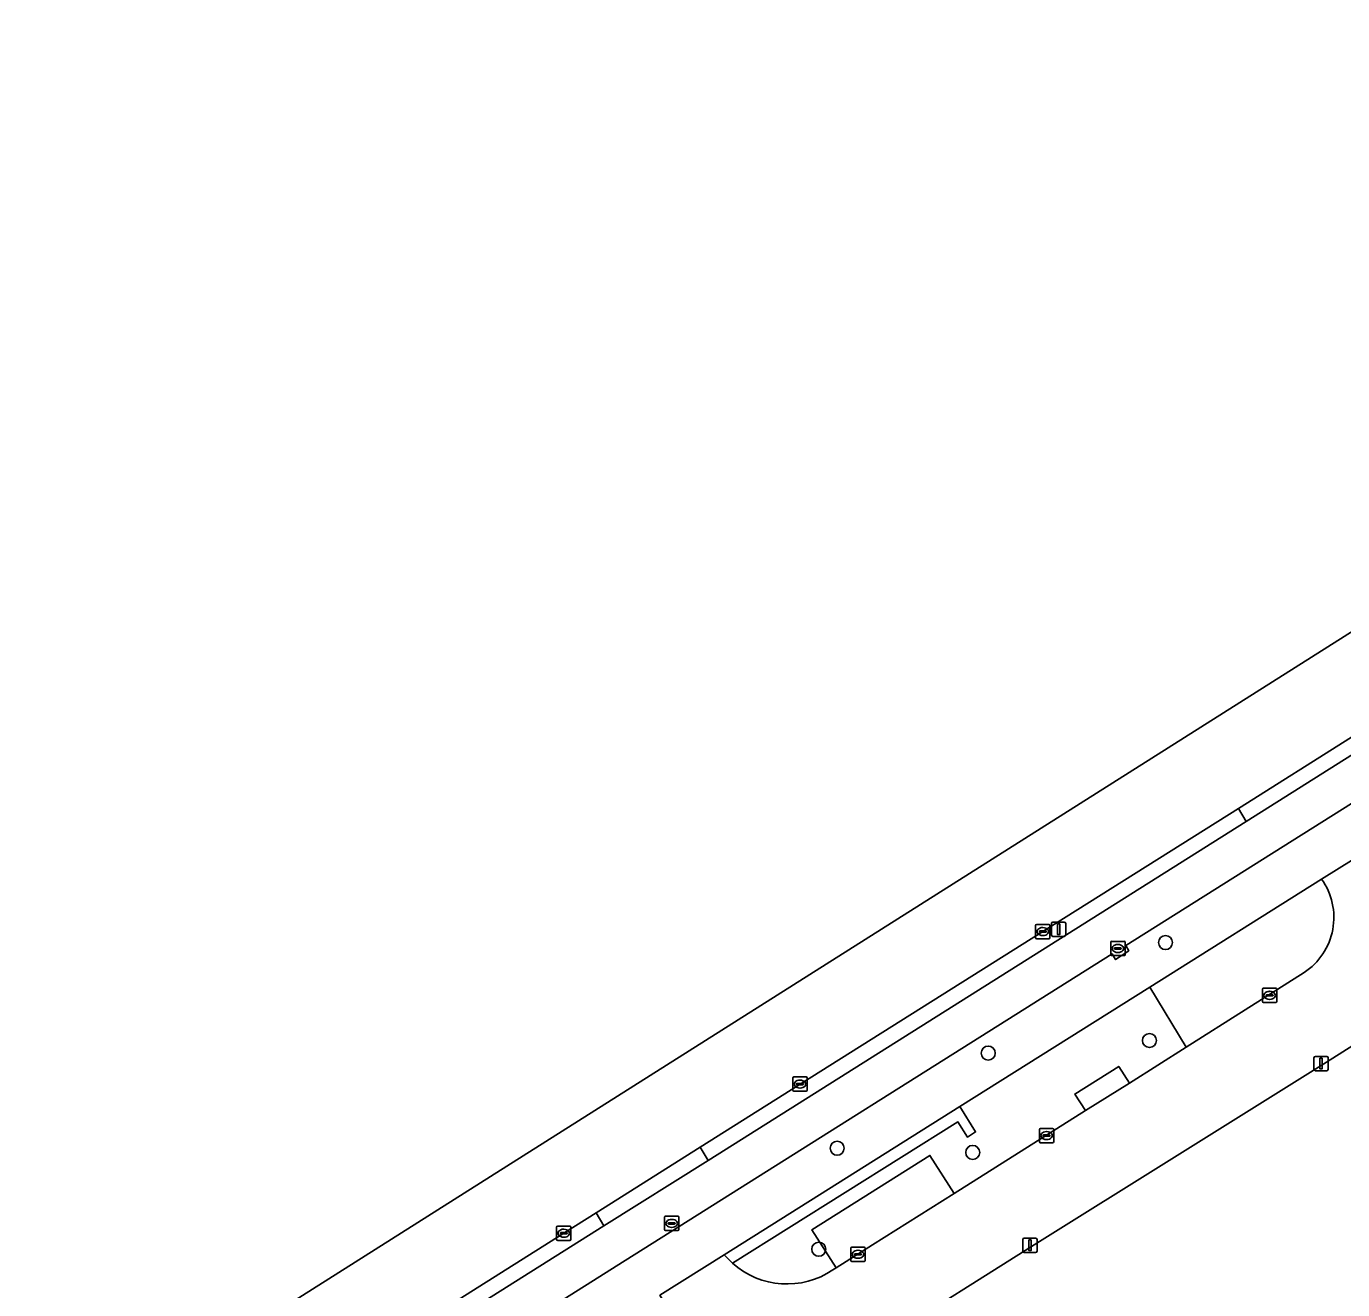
# Model space of a CAD drawing. Extents: x 159352 to 160617, y 385888 to 387323.
# Drawn here: x 159670.3 to 159762.3, y 387072.4 to 387160.7 of the extents above; entities that cross this region are included whole.
import ezdxf

# ---------------------------------------------------------------- set-up
doc = ezdxf.new("R2010")
doc.units = 0
for name, color, linetype in [('IMGEO_Berm_open', 7, 'Continuous'), ('IMGEO_Boom', 7, 'Continuous'), ('IMGEO_Erf', 7, 'Continuous'), ('IMGEO_Fietspad_gesloten', 7, 'Continuous'), ('IMGEO_Groenvoorziening', 7, 'Continuous'), ('IMGEO_Haag', 7, 'Continuous'), ('IMGEO_Kolk', 7, 'Continuous'), ('IMGEO_Lichtmast', 7, 'Continuous'), ('IMGEO_Parkeervlak_open', 7, 'Continuous'), ('IMGEO_Rijbaan_lokaal_gesloten', 7, 'Continuous'), ('IMGEO_Rijbaan_lokaal_open', 7, 'Continuous'), ('IMGEO_Rioolput', 7, 'Continuous'), ('IMGEO_Voetpad_open', 7, 'Continuous')]:
    doc.layers.add(name, color=color, linetype=linetype)

msp = doc.modelspace()

# ---------------------------------------------------------------- linework, layer by layer
at = {"layer": 'IMGEO_Berm_open'}
for points in [[(159755.539, 387105.146), (159755, 387106.05), (159741.321, 387097.448), (159724.35, 387086.785), (159717.38, 387082.369), (159717.933, 387081.457)], [(159710.635, 387076.891), (159710.096, 387077.794), (159707.832, 387076.369), (159689.602, 387064.866), (159676.469, 387056.609), (159675.843, 387056.165), (159676.358, 387055.294)]]:
    msp.add_lwpolyline(points, close=True, dxfattribs=at)
at = {"layer": 'IMGEO_Boom'}
for centre in [(159749.903, 387096.673), (159748.775, 387089.83), (159737.508, 387088.951), (159726.943, 387082.305), (159736.42, 387082.011), (159725.658, 387075.247)]:
    msp.add_circle(centre, 0.489, dxfattribs=at)
at = {"layer": 'IMGEO_Erf'}
msp.add_lwpolyline([(159762.264, 387070.646), (159769.342, 387075.056), (159770.793, 387072.772), (159772.838, 387069.554), (159782.559, 387075.644), (159783.489, 387076.226), (159771.741, 387094.996), (159771.183, 387094.644), (159761.149, 387088.309), (159750.723, 387081.788), (159740.53, 387075.434), (159730.245, 387068.973)], dxfattribs=at)
at = {"layer": 'IMGEO_Fietspad_gesloten'}
msp.add_lwpolyline([(159833.27, 387153.959), (159819.394, 387145.255), (159817.651, 387144.153), (159813.741, 387141.679), (159763.48, 387110.134), (159755.539, 387105.146), (159717.933, 387081.457), (159710.635, 387076.891), (159676.358, 387055.294), (159677.819, 387052.824), (159712.129, 387074.462), (159746.167, 387095.891), (159746.414, 387095.485), (159747.335, 387096.101), (159747.125, 387096.481), (159809.613, 387135.77), (159819.155, 387141.758), (159834.626, 387151.467)], dxfattribs=at)
at = {"layer": 'IMGEO_Groenvoorziening'}
for points in [[(159760.807, 387101.112), (159748.808, 387093.56), (159751.352, 387089.367), (159759.595, 387094.585)], [(159744.313, 387084.93), (159743.559, 387086.092), (159746.636, 387088.02), (159747.39, 387086.858), (159751.352, 387089.367), (159748.808, 387093.56), (159735.514, 387085.215), (159736.625, 387083.441), (159736.054, 387083.084), (159735.393, 387084.14), (159719.624, 387074.268)], [(159726.647, 387073.799), (159726.885, 387073.949), (159725.185, 387076.606), (159733.433, 387081.808), (159735.123, 387079.141), (159744.313, 387084.93)]]:
    msp.add_lwpolyline(points, dxfattribs=at)
msp.add_lwpolyline([(159735.393, 387084.14), (159736.054, 387083.084), (159736.625, 387083.441), (159735.514, 387085.215), (159719.054, 387074.852), (159719.624, 387074.268)], close=True, dxfattribs=at)
for centre, radius, start, end in [((159757.078, 387098.428), 4.594, 303.22304, 35.73805), ((159723.438, 387078.561), 5.742, 228.38165, 303.97721)]:
    msp.add_arc(centre, radius, start, end, dxfattribs=at)
at = {"layer": 'IMGEO_Haag'}
msp.add_lwpolyline([(159735.393, 387084.14), (159736.054, 387083.084), (159736.625, 387083.441), (159735.514, 387085.215), (159719.054, 387074.852), (159719.624, 387074.268)], close=True, dxfattribs=at)
at = {"layer": 'IMGEO_Kolk'}
for p, q in [((159740.82, 387097.02), (159740.82, 387097.872)), ((159740.895, 387097.946), (159741.747, 387097.946)), ((159741.079, 387097.44), (159741.079, 387097.452)), ((159741.517, 387097.403), (159741.119, 387097.403)), ((159741.122, 387097.489), (159741.52, 387097.489)), ((159741.331, 387097.166), (159741.306, 387097.166)), ((159741.308, 387097.726), (159741.333, 387097.726)), ((159741.563, 387097.452), (159741.563, 387097.44)), ((159741.821, 387097.872), (159741.821, 387097.02)), ((159741.747, 387096.946), (159740.895, 387096.946)), ((159756.681, 387092.562), (159756.681, 387093.414)), ((159756.756, 387093.488), (159757.608, 387093.488)), ((159757.682, 387093.414), (159757.682, 387092.562)), ((159757.608, 387092.488), (159756.756, 387092.488)), ((159756.94, 387092.982), (159756.94, 387092.994)), ((159757.378, 387092.945), (159756.98, 387092.945)), ((159756.983, 387093.031), (159757.381, 387093.031)), ((159757.192, 387092.708), (159757.167, 387092.708)), ((159757.169, 387093.268), (159757.194, 387093.268)), ((159757.424, 387092.994), (159757.424, 387092.982)), ((159723.849, 387086.358), (159723.849, 387087.21)), ((159723.924, 387087.284), (159724.776, 387087.284)), ((159724.337, 387087.064), (159724.362, 387087.064)), ((159724.85, 387087.21), (159724.85, 387086.358)), ((159724.776, 387086.284), (159723.924, 387086.284)), ((159724.108, 387086.778), (159724.108, 387086.79)), ((159724.546, 387086.741), (159724.148, 387086.741)), ((159724.151, 387086.827), (159724.549, 387086.827)), ((159724.36, 387086.504), (159724.335, 387086.504)), ((159724.592, 387086.79), (159724.592, 387086.778)), ((159741.084, 387082.765), (159741.084, 387083.617)), ((159741.159, 387083.691), (159742.011, 387083.691)), ((159741.572, 387083.471), (159741.597, 387083.471)), ((159742.085, 387083.617), (159742.085, 387082.765)), ((159742.011, 387082.691), (159741.159, 387082.691)), ((159741.343, 387083.185), (159741.343, 387083.197)), ((159741.781, 387083.148), (159741.383, 387083.148)), ((159741.386, 387083.234), (159741.784, 387083.234)), ((159741.595, 387082.911), (159741.57, 387082.911)), ((159741.827, 387083.197), (159741.827, 387083.185)), ((159707.407, 387076.868), (159708.259, 387076.868)), ((159707.332, 387075.942), (159707.332, 387076.794)), ((159707.591, 387076.362), (159707.591, 387076.374)), ((159708.029, 387076.325), (159707.631, 387076.325)), ((159707.634, 387076.411), (159708.032, 387076.411)), ((159707.843, 387076.088), (159707.818, 387076.088)), ((159707.82, 387076.648), (159707.845, 387076.648)), ((159708.075, 387076.374), (159708.075, 387076.362)), ((159708.333, 387076.794), (159708.333, 387075.942)), ((159708.259, 387075.868), (159707.407, 387075.868)), ((159727.901, 387074.466), (159727.901, 387075.318)), ((159727.976, 387075.392), (159728.828, 387075.392)), ((159728.389, 387075.172), (159728.414, 387075.172)), ((159728.902, 387075.318), (159728.902, 387074.466)), ((159728.828, 387074.392), (159727.976, 387074.392)), ((159728.16, 387074.886), (159728.16, 387074.898)), ((159728.598, 387074.849), (159728.2, 387074.849)), ((159728.203, 387074.935), (159728.601, 387074.935)), ((159728.412, 387074.612), (159728.387, 387074.612)), ((159728.644, 387074.898), (159728.644, 387074.886))]:
    msp.add_line(p, q, dxfattribs=at)
for points in [[(159740.82, 387097.02), (159740.82, 387097.872)], [(159740.895, 387097.946), (159741.747, 387097.946)], [(159741.821, 387097.872), (159741.821, 387097.02)], [(159741.747, 387096.946), (159740.895, 387096.946)], [(159756.681, 387092.562), (159756.681, 387093.414)], [(159756.756, 387093.488), (159757.608, 387093.488)], [(159757.682, 387093.414), (159757.682, 387092.562)], [(159757.608, 387092.488), (159756.756, 387092.488)], [(159723.849, 387086.358), (159723.849, 387087.21)], [(159723.924, 387087.284), (159724.776, 387087.284)], [(159724.85, 387087.21), (159724.85, 387086.358)], [(159724.776, 387086.284), (159723.924, 387086.284)], [(159741.084, 387082.765), (159741.084, 387083.617)], [(159741.159, 387083.691), (159742.011, 387083.691)], [(159742.085, 387083.617), (159742.085, 387082.765)], [(159742.011, 387082.691), (159741.159, 387082.691)], [(159707.407, 387076.868), (159708.259, 387076.868)], [(159707.332, 387075.942), (159707.332, 387076.794)], [(159708.333, 387076.794), (159708.333, 387075.942)], [(159708.259, 387075.868), (159707.407, 387075.868)], [(159727.901, 387074.466), (159727.901, 387075.318)], [(159727.976, 387075.392), (159728.828, 387075.392)], [(159728.902, 387075.318), (159728.902, 387074.466)], [(159728.828, 387074.392), (159727.976, 387074.392)]]:
    msp.add_lwpolyline(points, dxfattribs=at)
for centre, radius, start, end in [((159740.897, 387097.87), 0.0765, 91.55205, 178.44795), ((159740.897, 387097.87), 0.0765, 91.55205, 178.44795), ((159741.119, 387097.449), 0.0403, 85.87752, 175.75265), ((159741.116, 387097.439), 0.0366, 178.93798, 274.71019), ((159741.52, 387097.446), 0.043, 264.86636, 352.45326), ((159741.524, 387097.451), 0.0386, 1.73085, 96.63898), ((159741.745, 387097.87), 0.0765, 1.55205, 88.44795), ((159741.745, 387097.87), 0.0765, 1.55205, 88.44795), ((159740.897, 387097.022), 0.0765, 181.55205, 268.44795), ((159740.897, 387097.022), 0.0765, 181.55205, 268.44795), ((159741.745, 387097.022), 0.0765, 271.55205, 358.44795), ((159741.745, 387097.022), 0.0765, 271.55205, 358.44795), ((159756.758, 387093.412), 0.0765, 91.55205, 178.44795), ((159756.758, 387093.412), 0.0765, 91.55205, 178.44795), ((159757.606, 387093.412), 0.0765, 1.55205, 88.44795), ((159757.606, 387093.412), 0.0765, 1.55205, 88.44795), ((159756.758, 387092.564), 0.0765, 181.55205, 268.44795), ((159756.758, 387092.564), 0.0765, 181.55205, 268.44795), ((159756.98, 387092.991), 0.0403, 85.87752, 175.75265), ((159756.977, 387092.981), 0.0366, 178.93798, 274.71019), ((159757.381, 387092.988), 0.043, 264.86636, 352.45326), ((159757.385, 387092.993), 0.0386, 1.73085, 96.63898), ((159757.606, 387092.564), 0.0765, 271.55205, 358.44795), ((159757.606, 387092.564), 0.0765, 271.55205, 358.44795), ((159723.926, 387087.208), 0.0765, 91.55205, 178.44795), ((159723.926, 387087.208), 0.0765, 91.55205, 178.44795), ((159724.774, 387087.208), 0.0765, 1.55205, 88.44795), ((159724.774, 387087.208), 0.0765, 1.55205, 88.44795), ((159723.926, 387086.36), 0.0765, 181.55205, 268.44795), ((159723.926, 387086.36), 0.0765, 181.55205, 268.44795), ((159724.148, 387086.787), 0.0403, 85.87752, 175.75265), ((159724.145, 387086.777), 0.0366, 178.93798, 274.71019), ((159724.549, 387086.784), 0.043, 264.86636, 352.45326), ((159724.553, 387086.789), 0.0386, 1.73085, 96.63898), ((159724.774, 387086.36), 0.0765, 271.55205, 358.44795), ((159724.774, 387086.36), 0.0765, 271.55205, 358.44795), ((159741.161, 387083.615), 0.0765, 91.55205, 178.44795), ((159741.161, 387083.615), 0.0765, 91.55205, 178.44795), ((159742.009, 387083.615), 0.0765, 1.55205, 88.44795), ((159742.009, 387083.615), 0.0765, 1.55205, 88.44795), ((159741.161, 387082.767), 0.0765, 181.55205, 268.44795), ((159741.161, 387082.767), 0.0765, 181.55205, 268.44795), ((159741.383, 387083.194), 0.0403, 85.87752, 175.75265), ((159741.38, 387083.184), 0.0366, 178.93798, 274.71019), ((159741.784, 387083.191), 0.043, 264.86636, 352.45326), ((159741.788, 387083.196), 0.0386, 1.73085, 96.63898), ((159742.009, 387082.767), 0.0765, 271.55205, 358.44795), ((159742.009, 387082.767), 0.0765, 271.55205, 358.44795), ((159707.409, 387076.792), 0.0765, 91.55205, 178.44795), ((159707.409, 387076.792), 0.0765, 91.55205, 178.44795), ((159708.257, 387076.792), 0.0765, 1.55205, 88.44795), ((159708.257, 387076.792), 0.0765, 1.55205, 88.44795), ((159707.409, 387075.944), 0.0765, 181.55205, 268.44795), ((159707.409, 387075.944), 0.0765, 181.55205, 268.44795), ((159707.631, 387076.371), 0.0403, 85.87752, 175.75265), ((159707.628, 387076.361), 0.0366, 178.93798, 274.71019), ((159708.032, 387076.368), 0.043, 264.86636, 352.45326), ((159708.036, 387076.373), 0.0386, 1.73085, 96.63898), ((159708.257, 387075.944), 0.0765, 271.55205, 358.44795), ((159708.257, 387075.944), 0.0765, 271.55205, 358.44795), ((159727.978, 387075.316), 0.0765, 91.55205, 178.44795), ((159727.978, 387075.316), 0.0765, 91.55205, 178.44795), ((159728.826, 387075.316), 0.0765, 1.55205, 88.44795), ((159728.826, 387075.316), 0.0765, 1.55205, 88.44795), ((159727.978, 387074.468), 0.0765, 181.55205, 268.44795), ((159727.978, 387074.468), 0.0765, 181.55205, 268.44795), ((159728.2, 387074.895), 0.0403, 85.87752, 175.75265), ((159728.197, 387074.885), 0.0366, 178.93798, 274.71019), ((159728.601, 387074.892), 0.043, 264.86636, 352.45326), ((159728.605, 387074.897), 0.0386, 1.73085, 96.63898), ((159728.826, 387074.468), 0.0765, 271.55205, 358.44795), ((159728.826, 387074.468), 0.0765, 271.55205, 358.44795)]:
    msp.add_arc(centre, radius, start, end, dxfattribs=at)
for centre, major_axis, ratio, start_param, end_param in [((159741.307, 387097.446), (-0.387, 0.002), 0.722429, 4.712389, 7.853982), ((159741.332, 387097.446), (-0.39, 0.002), 0.717154, 1.570796, 4.712389), ((159757.168, 387092.988), (-0.387, 0.002), 0.722429, 4.712389, 7.853982), ((159757.193, 387092.988), (-0.39, 0.002), 0.717154, 1.570796, 4.712389), ((159724.336, 387086.784), (-0.387, 0.002), 0.722429, 4.712389, 7.853982), ((159724.361, 387086.784), (-0.39, 0.002), 0.717154, 1.570796, 4.712389), ((159741.571, 387083.191), (-0.387, 0.002), 0.722429, 4.712389, 7.853982), ((159741.596, 387083.191), (-0.39, 0.002), 0.717154, 1.570796, 4.712389), ((159707.819, 387076.368), (-0.387, 0.002), 0.722429, 4.712389, 7.853982), ((159707.844, 387076.368), (-0.39, 0.002), 0.717154, 1.570796, 4.712389), ((159728.388, 387074.892), (-0.387, 0.002), 0.722429, 4.712389, 7.853982), ((159728.413, 387074.892), (-0.39, 0.002), 0.717154, 1.570796, 4.712389)]:
    msp.add_ellipse(centre, major_axis=major_axis, ratio=ratio, start_param=start_param, end_param=end_param, dxfattribs=at)
at = {"layer": 'IMGEO_Lichtmast'}
for p, q in [((159741.932, 387097.206), (159741.932, 387098.006)), ((159741.932, 387098.006), (159741.932, 387097.206)), ((159742.032, 387098.106), (159742.822, 387098.106)), ((159742.822, 387098.106), (159742.032, 387098.106)), ((159742.922, 387098.006), (159742.922, 387097.206)), ((159742.922, 387097.206), (159742.922, 387098.006)), ((159742.822, 387097.106), (159742.032, 387097.106)), ((159742.032, 387097.106), (159742.822, 387097.106)), ((159760.279, 387087.82), (159760.279, 387088.62)), ((159760.279, 387088.62), (159760.279, 387087.82)), ((159760.379, 387088.72), (159761.169, 387088.72)), ((159761.169, 387088.72), (159760.379, 387088.72)), ((159761.269, 387088.62), (159761.269, 387087.82)), ((159761.269, 387087.82), (159761.269, 387088.62)), ((159761.169, 387087.72), (159760.379, 387087.72)), ((159760.379, 387087.72), (159761.169, 387087.72)), ((159739.931, 387075.122), (159739.931, 387075.922)), ((159739.931, 387075.922), (159739.931, 387075.122)), ((159740.031, 387076.022), (159740.821, 387076.022)), ((159740.821, 387076.022), (159740.031, 387076.022)), ((159740.921, 387075.922), (159740.921, 387075.122)), ((159740.921, 387075.122), (159740.921, 387075.922)), ((159740.821, 387075.022), (159740.031, 387075.022)), ((159740.031, 387075.022), (159740.821, 387075.022))]:
    msp.add_line(p, q, dxfattribs=at)
for points in [[(159742.352, 387097.981), (159742.502, 387097.981), (159742.502, 387097.231), (159742.352, 387097.231), (159742.352, 387097.981)], [(159760.699, 387088.595), (159760.849, 387088.595), (159760.849, 387087.845), (159760.699, 387087.845), (159760.699, 387088.595)], [(159740.351, 387075.897), (159740.501, 387075.897), (159740.501, 387075.147), (159740.351, 387075.147), (159740.351, 387075.897)]]:
    msp.add_lwpolyline(points, dxfattribs=at)
for centre, start, end in [((159742.032, 387098.006), 90, 180), ((159742.032, 387098.006), 90, 180), ((159742.822, 387098.006), 0, 90), ((159742.822, 387098.006), 360, 90), ((159742.032, 387097.206), 180, 270), ((159742.032, 387097.206), 180, 270), ((159742.822, 387097.206), 270, 0), ((159742.822, 387097.206), 270, 0), ((159760.379, 387088.62), 90, 180), ((159760.379, 387088.62), 90, 180), ((159761.169, 387088.62), 0, 90), ((159761.169, 387088.62), 360, 90), ((159760.379, 387087.82), 180, 270), ((159760.379, 387087.82), 180, 270), ((159761.169, 387087.82), 270, 0), ((159761.169, 387087.82), 270, 0), ((159740.031, 387075.922), 90, 180), ((159740.031, 387075.922), 90, 180), ((159740.821, 387075.922), 0, 90), ((159740.821, 387075.922), 360, 90), ((159740.031, 387075.122), 180, 270), ((159740.031, 387075.122), 180, 270), ((159740.821, 387075.122), 270, 0), ((159740.821, 387075.122), 270, 0)]:
    msp.add_arc(centre, 0.1, start, end, dxfattribs=at)
at = {"layer": 'IMGEO_Parkeervlak_open'}
for points in [[(159746.636, 387088.02), (159743.559, 387086.092), (159744.313, 387084.93), (159747.39, 387086.858)], [(159735.123, 387079.141), (159733.433, 387081.808), (159725.185, 387076.606), (159726.885, 387073.949), (159729.423, 387075.551)]]:
    msp.add_lwpolyline(points, close=True, dxfattribs=at)
at = {"layer": 'IMGEO_Rijbaan_lokaal_gesloten'}
for points in [[(159829.806, 387160.696), (159702.709, 387080.332), (159660.724, 387053.785), (159608.43, 386974.344), (159582.844, 386959.315), (159590.972, 386943.545)], [(159669.721, 387052.097), (159675.843, 387056.165), (159676.469, 387056.609), (159689.602, 387064.866), (159707.832, 387076.369), (159710.096, 387077.794), (159717.38, 387082.369), (159724.35, 387086.785), (159741.321, 387097.448), (159755, 387106.05), (159762.901, 387111.018), (159777.299, 387120.098), (159794.705, 387130.996), (159811.239, 387141.376), (159813.145, 387142.614), (159817.072, 387145.075), (159818.825, 387146.173), (159826.066, 387150.699), (159832.711, 387154.894)]]:
    msp.add_lwpolyline(points, dxfattribs=at)
at = {"layer": 'IMGEO_Rijbaan_lokaal_open'}
for points in [[(159761.149, 387088.309), (159771.183, 387094.644), (159767.235, 387100.888), (159765.363, 387103.947), (159760.807, 387101.112)], [(159759.595, 387094.585), (159751.352, 387089.367), (159747.39, 387086.858), (159744.313, 387084.93), (159735.123, 387079.141), (159729.423, 387075.551), (159726.885, 387073.949), (159726.647, 387073.799)], [(159719.624, 387074.268), (159719.054, 387074.852), (159714.557, 387072.026), (159720.334, 387062.737), (159730.245, 387068.973), (159740.53, 387075.434), (159750.723, 387081.788), (159761.149, 387088.309)]]:
    msp.add_lwpolyline(points, dxfattribs=at)
for centre, radius, start, end in [((159757.078, 387098.428), 4.594, 303.22304, 35.73805), ((159723.438, 387078.561), 5.742, 228.38165, 303.97721)]:
    msp.add_arc(centre, radius, start, end, dxfattribs=at)
at = {"layer": 'IMGEO_Rioolput'}
for p, q in [((159746.073, 387095.835), (159746.073, 387096.687)), ((159746.148, 387096.761), (159747, 387096.761)), ((159746.332, 387096.255), (159746.332, 387096.267)), ((159746.77, 387096.218), (159746.372, 387096.218)), ((159746.375, 387096.304), (159746.773, 387096.304)), ((159746.561, 387096.541), (159746.586, 387096.541)), ((159746.816, 387096.267), (159746.816, 387096.255)), ((159747.074, 387096.687), (159747.074, 387095.835)), ((159747, 387095.761), (159746.148, 387095.761)), ((159746.584, 387095.981), (159746.559, 387095.981)), ((159714.879, 387076.626), (159714.879, 387077.478)), ((159714.954, 387077.552), (159715.806, 387077.552)), ((159715.138, 387077.046), (159715.138, 387077.058)), ((159715.576, 387077.009), (159715.178, 387077.009)), ((159715.181, 387077.095), (159715.579, 387077.095)), ((159715.367, 387077.332), (159715.392, 387077.332)), ((159715.622, 387077.058), (159715.622, 387077.046)), ((159715.88, 387077.478), (159715.88, 387076.626)), ((159715.806, 387076.552), (159714.954, 387076.552)), ((159715.39, 387076.772), (159715.365, 387076.772))]:
    msp.add_line(p, q, dxfattribs=at)
for points in [[(159746.073, 387095.835), (159746.073, 387096.687)], [(159746.148, 387096.761), (159747, 387096.761)], [(159747.074, 387096.687), (159747.074, 387095.835)], [(159747, 387095.761), (159746.148, 387095.761)], [(159714.879, 387076.626), (159714.879, 387077.478)], [(159714.954, 387077.552), (159715.806, 387077.552)], [(159715.88, 387077.478), (159715.88, 387076.626)], [(159715.806, 387076.552), (159714.954, 387076.552)]]:
    msp.add_lwpolyline(points, dxfattribs=at)
for centre, radius, start, end in [((159746.15, 387096.685), 0.0765, 91.55205, 178.44795), ((159746.15, 387096.685), 0.0765, 91.55205, 178.44795), ((159746.372, 387096.264), 0.0403, 85.87752, 175.75265), ((159746.369, 387096.254), 0.0366, 178.93798, 274.71019), ((159746.773, 387096.261), 0.043, 264.86636, 352.45326), ((159746.777, 387096.266), 0.0386, 1.73085, 96.63898), ((159746.998, 387096.685), 0.0765, 1.55205, 88.44795), ((159746.998, 387096.685), 0.0765, 1.55205, 88.44795), ((159746.15, 387095.837), 0.0765, 181.55205, 268.44795), ((159746.15, 387095.837), 0.0765, 181.55205, 268.44795), ((159746.998, 387095.837), 0.0765, 271.55205, 358.44795), ((159746.998, 387095.837), 0.0765, 271.55205, 358.44795), ((159714.956, 387077.476), 0.0765, 91.55205, 178.44795), ((159714.956, 387077.476), 0.0765, 91.55205, 178.44795), ((159715.178, 387077.055), 0.0403, 85.87752, 175.75265), ((159715.175, 387077.045), 0.0366, 178.93798, 274.71019), ((159715.579, 387077.052), 0.043, 264.86636, 352.45326), ((159715.583, 387077.057), 0.0386, 1.73085, 96.63898), ((159715.804, 387077.476), 0.0765, 1.55205, 88.44795), ((159715.804, 387077.476), 0.0765, 1.55205, 88.44795), ((159714.956, 387076.628), 0.0765, 181.55205, 268.44795), ((159714.956, 387076.628), 0.0765, 181.55205, 268.44795), ((159715.804, 387076.628), 0.0765, 271.55205, 358.44795), ((159715.804, 387076.628), 0.0765, 271.55205, 358.44795)]:
    msp.add_arc(centre, radius, start, end, dxfattribs=at)
for centre, major_axis, ratio, start_param, end_param in [((159746.56, 387096.261), (-0.387, 0.002), 0.722429, 4.712389, 7.853982), ((159746.585, 387096.261), (-0.39, 0.002), 0.717154, 1.570796, 4.712389), ((159715.366, 387077.052), (-0.387, 0.002), 0.722429, 4.712389, 7.853982), ((159715.391, 387077.052), (-0.39, 0.002), 0.717154, 1.570796, 4.712389)]:
    msp.add_ellipse(centre, major_axis=major_axis, ratio=ratio, start_param=start_param, end_param=end_param, dxfattribs=at)
at = {"layer": 'IMGEO_Voetpad_open'}
for points in [[(159714.557, 387072.026), (159719.054, 387074.852), (159735.514, 387085.215), (159748.808, 387093.56), (159760.807, 387101.112), (159765.363, 387103.947), (159774.193, 387109.606), (159774.615, 387109.877), (159777.934, 387111.964), (159778.382, 387112.246), (159779.228, 387112.778), (159780.921, 387113.843), (159811.566, 387133.121), (159820.913, 387138.958), (159826.502, 387142.448), (159847.739, 387155.709)], [(159834.626, 387151.467), (159819.155, 387141.758), (159809.613, 387135.77), (159747.125, 387096.481), (159747.335, 387096.101), (159746.414, 387095.485), (159746.167, 387095.891), (159712.129, 387074.462), (159677.819, 387052.824)]]:
    msp.add_lwpolyline(points, dxfattribs=at)
for points in [[(159755.539, 387105.146), (159763.48, 387110.134), (159762.901, 387111.018), (159755, 387106.05)], [(159710.096, 387077.794), (159710.635, 387076.891), (159717.933, 387081.457), (159717.38, 387082.369)]]:
    msp.add_lwpolyline(points, close=True, dxfattribs=at)

doc.saveas('drawing.dxf')
